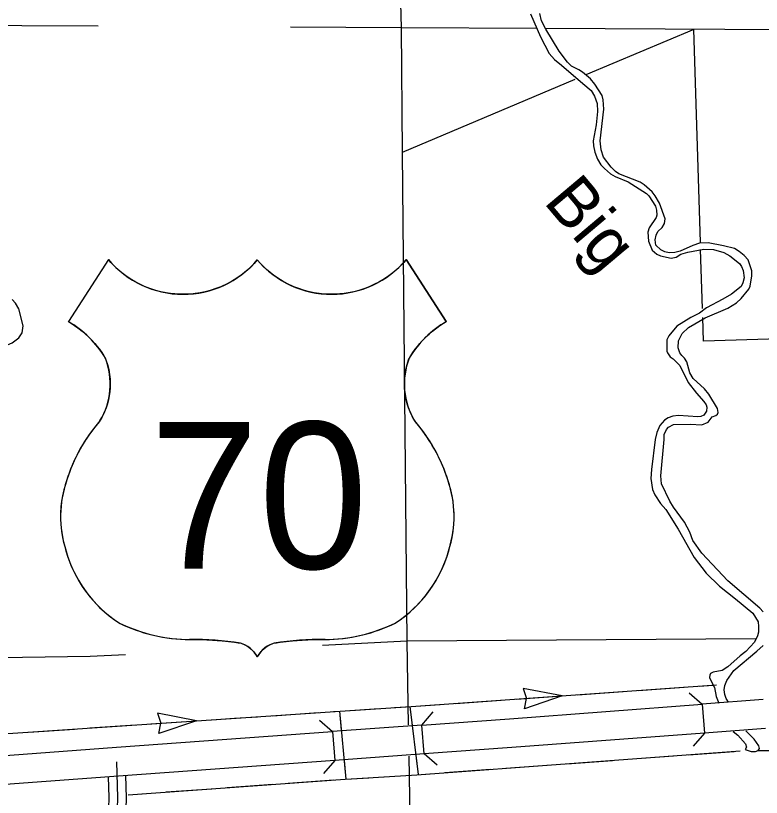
# Model space of a CAD drawing. Extents: x 1084508 to 1142749, y 1057638 to 1093403.
# Drawn here: x 1090132 to 1092155, y 1068310 to 1070432 of the extents above; entities that cross this region are included whole.
import ezdxf

# ---------------------------------------------------------------- set-up
doc = ezdxf.new("R2010")
doc.units = 0
for name, color, linetype in [('Level 15', 7, 'Continuous'), ('Level 22', 7, 'Continuous'), ('Level 32', 7, 'Continuous'), ('Level 35', 7, 'Continuous'), ('Level 37', 7, 'Continuous'), ('Level 43', 7, 'Continuous'), ('Level 45', 7, 'Continuous'), ('Level 5', 7, 'Continuous'), ('Level 7', 7, 'Continuous')]:
    doc.layers.add(name, color=color, linetype=linetype)

msp = doc.modelspace()

# ---------------------------------------------------------------- linework, layer by layer
at = {"layer": 'Level 15'}
for p, q in [((1091995.1, 1068563.2), (1092001.1, 1068485)), ((1091240.6, 1068428.2), (1091234.7, 1068506.5)), ((1090992.2, 1068488.9), (1090998.2, 1068410.7)), ((1091240.6, 1068428.2), (1091240.6, 1068428.2))]:
    msp.add_line(p, q, dxfattribs=at)
for points in [[(1092160.4, 1068575.7), (1091995.1, 1068563.2)], [(1091234.7, 1068506.5), (1091472.4, 1068523.7), (1091995.1, 1068563.2)], [(1091234.7, 1068506.5), (1090992.2, 1068488.9)], [(1089681.7, 1068392.8), (1090405.7, 1068446.3), (1090992.2, 1068488.9)], [(1092001.1, 1068485), (1091478.2, 1068445.5), (1091240.6, 1068428.2)], [(1092166.4, 1068497.5), (1092001.1, 1068485)], [(1091240.6, 1068428.2), (1090998.2, 1068410.7)], [(1090998.2, 1068410.7), (1090411.4, 1068368.1), (1089687.4, 1068314.5)]]:
    msp.add_lwpolyline(points, dxfattribs=at)
at = {"layer": 'Level 22'}
for p, q in [((1090384.1, 1069769.5), (1090275.4, 1069601.5)), ((1091191.9, 1069769.5), (1091300.6, 1069601.5))]:
    msp.add_line(p, q, dxfattribs=at)
for points in [[(1090788, 1069768.6), (1090779.7, 1069759.4), (1090771.9, 1069751.3), (1090762.9, 1069742.9), (1090753.2, 1069734.6), (1090743.8, 1069727.3), (1090732.5, 1069719.4), (1090720.3, 1069711.8), (1090706.5, 1069704.2), (1090688.9, 1069696), (1090675.4, 1069690.8), (1090660.2, 1069685.8), (1090646.2, 1069682.2), (1090633.3, 1069679.5), (1090619.8, 1069677.5), (1090607.3, 1069676.2), (1090590.2, 1069675.4), (1090576.3, 1069675.5), (1090564.3, 1069676.3), (1090552.8, 1069677.5), (1090541.1, 1069679.3), (1090526.4, 1069682.2), (1090512.9, 1069685.8), (1090496.4, 1069691.2), (1090482.4, 1069696.7), (1090469.7, 1069702.5), (1090458, 1069708.6), (1090447.3, 1069714.9), (1090435.2, 1069722.8), (1090424.2, 1069730.9), (1090414.7, 1069738.6), (1090406.7, 1069745.8), (1090398.6, 1069753.7), (1090390.6, 1069762.1), (1090384.1, 1069769.5), (1090275.4, 1069601.5), (1090283.2, 1069596.9), (1090292.4, 1069590.8), (1090301.2, 1069584.6), (1090312.8, 1069575.5), (1090322.2, 1069567.5), (1090330.4, 1069559.8), (1090338.8, 1069551.2), (1090347.5, 1069541.6), (1090353.6, 1069534.2), (1090359.7, 1069526.3), (1090365.9, 1069517.7), (1090371.9, 1069508.6), (1090377.5, 1069497.9), (1090381.7, 1069484.8), (1090384.9, 1069471.8), (1090387.3, 1069458), (1090388.6, 1069445.1), (1090389.1, 1069432.6), (1090388.7, 1069421), (1090388, 1069411.6), (1090386.4, 1069400.2), (1090384.3, 1069389.4), (1090381.3, 1069377.8), (1090378, 1069367.6), (1090373.6, 1069356.1), (1090366.5, 1069341.3), (1090359.2, 1069329.7), (1090350.5, 1069319.2), (1090339.9, 1069305.5), (1090331.2, 1069293.5), (1090323.2, 1069281.6), (1090315.8, 1069269.8), (1090309.6, 1069259.3), (1090304.1, 1069249.4), (1090298, 1069237.7), (1090291.4, 1069224), (1090285.5, 1069210.6), (1090281.5, 1069200.6), (1090276.7, 1069187.8), (1090271.4, 1069172.2), (1090267.2, 1069159.2), (1090263.2, 1069144.9), (1090259.6, 1069128.4), (1090257.1, 1069113.8), (1090255.4, 1069098.5), (1090254.4, 1069081.8), (1090254.3, 1069066.1), (1090255, 1069050.7), (1090256.9, 1069032.6), (1090259.7, 1069015.6), (1090262.5, 1069002.6), (1090265.5, 1068991.3), (1090269.2, 1068978.5), (1090274.2, 1068962.5), (1090281.4, 1068943.2), (1090287.5, 1068928.9), (1090294.7, 1068914.3), (1090302.6, 1068899.9), (1090312.8, 1068883.4), (1090323.4, 1068868.2), (1090333.6, 1068855), (1090345.2, 1068841.5), (1090360.3, 1068825.9), (1090373, 1068814.1), (1090386.1, 1068803.1)], [(1091189.9, 1068803.1), (1091203, 1068814.1), (1091215.7, 1068825.9), (1091230.8, 1068841.5), (1091242.4, 1068855), (1091252.6, 1068868.2), (1091263.2, 1068883.4), (1091273.4, 1068899.9), (1091281.3, 1068914.3), (1091288.5, 1068928.9), (1091294.6, 1068943.2), (1091301.8, 1068962.5), (1091306.8, 1068978.5), (1091310.5, 1068991.3), (1091313.5, 1069002.6), (1091316.3, 1069015.6), (1091319.1, 1069032.6), (1091321, 1069050.7), (1091321.7, 1069066.1), (1091321.6, 1069081.8), (1091320.6, 1069098.5), (1091318.9, 1069113.8), (1091316.4, 1069128.4), (1091312.8, 1069144.9), (1091308.8, 1069159.2), (1091304.6, 1069172.2), (1091299.3, 1069187.8), (1091294.5, 1069200.6), (1091290.5, 1069210.6), (1091284.6, 1069224), (1091278, 1069237.7), (1091271.9, 1069249.4), (1091266.4, 1069259.3), (1091260.2, 1069269.8), (1091252.8, 1069281.6), (1091244.8, 1069293.5), (1091236.1, 1069305.5), (1091225.5, 1069319.2), (1091216.8, 1069329.7), (1091209.5, 1069341.3), (1091202.4, 1069356.1), (1091198, 1069367.6), (1091194.7, 1069377.8), (1091191.7, 1069389.4), (1091189.6, 1069400.2), (1091188, 1069411.6), (1091187.2, 1069421), (1091186.9, 1069432.6), (1091187.4, 1069445.1), (1091188.7, 1069458), (1091191.1, 1069471.8), (1091194.3, 1069484.8), (1091198.5, 1069497.9), (1091204.1, 1069508.6), (1091210.1, 1069517.7), (1091216.3, 1069526.3), (1091222.4, 1069534.2), (1091228.5, 1069541.6), (1091237.2, 1069551.2), (1091245.6, 1069559.8), (1091253.8, 1069567.5), (1091263.2, 1069575.5), (1091274.8, 1069584.6), (1091283.6, 1069590.8), (1091292.8, 1069596.9), (1091300.6, 1069601.5), (1091191.9, 1069769.5), (1091185.4, 1069762.1), (1091177.4, 1069753.7), (1091169.3, 1069745.8), (1091161.2, 1069738.6), (1091151.7, 1069730.9), (1091140.8, 1069722.8), (1091128.7, 1069714.9), (1091118, 1069708.6), (1091106.3, 1069702.5), (1091093.6, 1069696.7), (1091079.6, 1069691.2), (1091063.1, 1069685.8), (1091049.6, 1069682.2), (1091034.9, 1069679.3), (1091023.2, 1069677.5), (1091011.7, 1069676.3), (1090999.7, 1069675.5), (1090985.8, 1069675.4), (1090968.7, 1069676.2), (1090956.2, 1069677.5), (1090942.6, 1069679.5), (1090929.8, 1069682.2), (1090915.8, 1069685.8), (1090900.6, 1069690.8), (1090887.1, 1069696), (1090869.5, 1069704.2), (1090855.7, 1069711.8), (1090843.5, 1069719.4), (1090832.2, 1069727.3), (1090822.8, 1069734.6), (1090813.1, 1069742.9), (1090804.1, 1069751.3), (1090796.3, 1069759.4), (1090788, 1069768.6)], [(1090386.1, 1068803.1), (1090399.8, 1068792.8), (1090416.1, 1068782.1), (1090436.7, 1068772.9), (1090460.7, 1068763.7), (1090480.4, 1068757.3), (1090498.1, 1068752.4), (1090518, 1068747.8), (1090536.8, 1068744.4), (1090557, 1068741.6), (1090582.4, 1068739.4), (1090601.8, 1068738.7), (1090618.4, 1068738.8), (1090634.6, 1068738.6), (1090650.8, 1068738.1), (1090666.1, 1068737.4), (1090679.5, 1068736.4), (1090692.7, 1068735.3), (1090709.6, 1068733.6), (1090726.1, 1068731.5), (1090736, 1068730.2), (1090744.2, 1068728.6), (1090754.1, 1068724.4), (1090759.7, 1068721.3), (1090764.7, 1068718.1), (1090771.5, 1068712.6), (1090777.9, 1068706), (1090783.2, 1068699.2), (1090788, 1068691.4)], [(1090788, 1068691.4), (1090792.8, 1068699.2), (1090798.1, 1068706), (1090804.5, 1068712.6), (1090811.3, 1068718.1), (1090816.3, 1068721.3), (1090821.9, 1068724.4), (1090831.8, 1068728.6), (1090840, 1068730.2), (1090849.9, 1068731.5), (1090866.4, 1068733.6), (1090883.3, 1068735.3), (1090896.5, 1068736.4), (1090909.9, 1068737.4), (1090925.2, 1068738.1), (1090941.4, 1068738.6), (1090957.6, 1068738.8), (1090974.2, 1068738.7), (1090993.6, 1068739.4), (1091019, 1068741.6), (1091039.2, 1068744.4), (1091058, 1068747.8), (1091077.9, 1068752.4), (1091095.6, 1068757.3), (1091115.3, 1068763.7), (1091139.3, 1068772.9), (1091159.9, 1068782.1), (1091176.2, 1068792.8), (1091189.9, 1068803.1)]]:
    msp.add_lwpolyline(points, dxfattribs=at)
for centre, radius, start, end in [((1090586.4, 1069939.8), 264.4, 220.075, 319.6701), ((1090989.6, 1069939.8), 264.4, 220.3299, 319.925), ((1090133.4, 1069357.6), 282.3, 30.7809, 59.9883), ((1091442.6, 1069357.6), 282.3, 120.0117, 149.2191), ((1090195.5, 1069432), 193.5, 328.8105, 21.2108), ((1091380.4, 1069432), 193.5, 158.7892, 211.1895), ((1090701.6, 1069035.4), 451.5, 138.9565, 162.6913), ((1090874.4, 1069035.4), 451.5, 17.3087, 41.0435), ((1090552.6, 1069072.3), 298.3, 160.9576, 197.3819), ((1091023.4, 1069072.3), 298.3, 342.6181, 19.0424), ((1090601.1, 1069073.2), 345.2, 195.1074, 237.1312), ((1090974.9, 1069073.2), 345.2, 302.8688, 344.8926), ((1090607.5, 1069181.9), 443.2, 244.0771, 269.5779), ((1090968.4, 1069181.9), 443.2, 270.4221, 295.9229), ((1090617.8, 1067926.9), 811.9, 81.1942, 90.9539), ((1090958.2, 1067926.9), 811.9, 89.0461, 98.8058), ((1090719.3, 1068654.8), 77.8, 28.0342, 72.9864), ((1090856.7, 1068654.8), 77.8, 107.0136, 151.9658)]:
    msp.add_arc(centre, radius, start, end, dxfattribs=at)
at = {"layer": 'Level 32'}
for points in [[(1090280.1, 1067128.2), (1090273.5, 1067128.2), (1090265.5, 1067131.4), (1090255, 1067143.5), (1090247.6, 1067164.9), (1090177.7, 1067669.1), (1090168.1, 1067836.7), (1090173.2, 1067850.7), (1090177.1, 1067853.7), (1090358.2, 1067856.7), (1090377, 1067858.4), (1090389, 1067862), (1090395, 1067870.1), (1090397.1, 1067879.6), (1090409.4, 1068309.7), (1090407.2, 1068407.1)], [(1090383.4, 1068223.1), (1090385.8, 1068309.8), (1090384.6, 1068366.1)], [(1090430.4, 1068221.7), (1090432.9, 1068309.6), (1090431.6, 1068369.5)]]:
    msp.add_lwpolyline(points, dxfattribs=at)
at = {"layer": 'Level 35'}
for points in [[(1091529.3, 1070436.7), (1091556.4, 1070373.8), (1091580.1, 1070328.7), (1091594.4, 1070312.2), (1091613.4, 1070297.4), (1091671.4, 1070247.1)], [(1091939.8, 1069509.4), (1091934, 1069516.2), (1091929.4, 1069530.2), (1091931, 1069548.8), (1091940.4, 1069569.2), (1091957.8, 1069585.5), (1092003.3, 1069611.5), (1092064.8, 1069637.7), (1092088.2, 1069652.6), (1092100.9, 1069664.4), (1092121.4, 1069689.3), (1092125.3, 1069697.2), (1092129.4, 1069725.7), (1092129.6, 1069739.2), (1092119.2, 1069768.7), (1092109.1, 1069781), (1092095.6, 1069791.9), (1092082.5, 1069799.6), (1092052.8, 1069807.1), (1092010.9, 1069814.9), (1091987.7, 1069813.8), (1091969.4, 1069808.2), (1091934.8, 1069792.9), (1091920.5, 1069788.6), (1091905.2, 1069787.8), (1091893.5, 1069790.3), (1091882.7, 1069796.2), (1091869.4, 1069808.3), (1091867.7, 1069823.4), (1091869.8, 1069836.3), (1091874.8, 1069845.6), (1091886.4, 1069857), (1091892.6, 1069867.6), (1091894.4, 1069880.2), (1091878.9, 1069922.8), (1091867.6, 1069942.2), (1091859.1, 1069953.6), (1091837.5, 1069972.1), (1091826.3, 1069979.6), (1091769.2, 1070001.9), (1091759.3, 1070008.8), (1091747.6, 1070020.1), (1091727.6, 1070047.7), (1091720.4, 1070067.3), (1091717.8, 1070091.4), (1091728.1, 1070177.9), (1091726.4, 1070203), (1091723.8, 1070215.2), (1091704, 1070245.6), (1091692.3, 1070259.7), (1091670.1, 1070277.9), (1091660.5, 1070284.8), (1091640.7, 1070294.8), (1091629.1, 1070305.4), (1091606.5, 1070334.9), (1091570.5, 1070394.4), (1091559.4, 1070417.6), (1091554.1, 1070436.9)], [(1091671.4, 1070247.1), (1091693.9, 1070228.3), (1091703.2, 1070212.6), (1091709.8, 1070193), (1091711.1, 1070171.7), (1091707, 1070135.1), (1091699.3, 1070092), (1091700, 1070077.9), (1091703.4, 1070060.7), (1091710.9, 1070042.4), (1091719.8, 1070026.7), (1091729.6, 1070016.9), (1091746.3, 1070002.1), (1091759.1, 1069995.3), (1091794.3, 1069980.4), (1091843.6, 1069949), (1091850.4, 1069942.6), (1091867.9, 1069914.3), (1091871.1, 1069903.4), (1091872.1, 1069890.5), (1091870.2, 1069883.5), (1091851.3, 1069856.2), (1091847.6, 1069844.1), (1091849, 1069819.6), (1091859.5, 1069795.4), (1091872.1, 1069784.2), (1091881.6, 1069780.1), (1091910.3, 1069773.8), (1091924, 1069776.5), (1091937.3, 1069784.2), (1091955.6, 1069789.8), (1091999.8, 1069797.5), (1092025.5, 1069797.1), (1092053.7, 1069788.6), (1092070, 1069779.4), (1092096.3, 1069758.6), (1092101.9, 1069750.9), (1092105.7, 1069739.7), (1092108.6, 1069719.7), (1092105.5, 1069706.3), (1092100.5, 1069696.8), (1092074.2, 1069675.8), (1092050.9, 1069661.8), (1092006.2, 1069639), (1091987.2, 1069624.2), (1091964.4, 1069612.7), (1091926, 1069588.8), (1091904, 1069562.7), (1091899, 1069551.5), (1091898.7, 1069521.3), (1091900.4, 1069516.3), (1091908, 1069505.6), (1091916.6, 1069500.5), (1091934.4, 1069482.2), (1091956.6, 1069435.8), (1091979.5, 1069407), (1091999.6, 1069385), (1092005.5, 1069375.4), (1092007.3, 1069369.2), (1092007, 1069358.2), (1091999.2, 1069347.9), (1091991.5, 1069344.2), (1091982.8, 1069343.3)], [(1092160.2, 1068813.6), (1092151.4, 1068823.7), (1092064.7, 1068898.2), (1091993.7, 1068972.6), (1091969.7, 1069007.3), (1091961.5, 1069030.3), (1091946.5, 1069057.2), (1091917, 1069098), (1091906.8, 1069114.1), (1091884.9, 1069160.8), (1091882.9, 1069183.1), (1091892, 1069281.8), (1091892.2, 1069295), (1091897.7, 1069309), (1091903.1, 1069315.2), (1091917, 1069322.5), (1091962.7, 1069323.1), (1091993.8, 1069321.6), (1092010.8, 1069328.1), (1092021.6, 1069342.6), (1092032.2, 1069346.4), (1092036.4, 1069350.4), (1092037.9, 1069355.1), (1092036.3, 1069365.4), (1092012.7, 1069404.9), (1092001.3, 1069418.7), (1091970, 1069447.2), (1091961.1, 1069462.7), (1091953.2, 1069492.6), (1091946.9, 1069502.4), (1091939.8, 1069509.4)], [(1091982.8, 1069343.3), (1091930.6, 1069346.3), (1091915, 1069344.5), (1091902.3, 1069340.3), (1091893.1, 1069333.7), (1091880.4, 1069319.1), (1091872.3, 1069300), (1091867.5, 1069281.9), (1091857, 1069200.5), (1091855.9, 1069175.9), (1091860.3, 1069145.9), (1091866.4, 1069131.6), (1091882.2, 1069107.6), (1091896.2, 1069091.1), (1091929.9, 1069038.1), (1091972.8, 1068960.9), (1092005.5, 1068918.9), (1092042.3, 1068883.6), (1092085.7, 1068849.5), (1092132.7, 1068810.5), (1092146.4, 1068786.7), (1092148, 1068773.9), (1092147.6, 1068758.5), (1092145.1, 1068748.6), (1092136.5, 1068732), (1092113.2, 1068706.1), (1092097.6, 1068694.6), (1092064.4, 1068664.3), (1092049.4, 1068654.6), (1092024.8, 1068650.4), (1092017.7, 1068646.7), (1092015.3, 1068642.2), (1092014.6, 1068635.6), (1092020.7, 1068621.9), (1092028.6, 1068609), (1092033.1, 1068584.3), (1092040.2, 1068566.1)], [(1092065.3, 1068570.5), (1092066.7, 1068568.4), (1092060, 1068578.3), (1092056.5, 1068589.8), (1092054.8, 1068602), (1092056.3, 1068614), (1092061.8, 1068628), (1092080.7, 1068655), (1092143, 1068707.1), (1092160, 1068722.1)], [(1092079.3, 1068489), (1092092, 1068478.9), (1092112.2, 1068455.4), (1092115, 1068446.3), (1092111.1, 1068440.2), (1092128.2, 1068435.1), (1092139.5, 1068434.5), (1092147.2, 1068437.3), (1092150.5, 1068442.8), (1092148.7, 1068450.3), (1092135.9, 1068468.7), (1092113.2, 1068491)], [(1092147.2, 1068437.3), (1092202.5, 1068437.4), (1092219, 1068442.3), (1092230.5, 1068445.6), (1092245.4, 1068444.8), (1092270.2, 1068438.2), (1092281, 1068433.7), (1092312.2, 1068410.2), (1092318.1, 1068402.8), (1092326.1, 1068385.5), (1092329.3, 1068346.6), (1092328.7, 1068305.4)]]:
    msp.add_lwpolyline(points, dxfattribs=at)
at = {"layer": 'Level 37'}
for points in [[(1091959.4, 1068593.9), (1091995.1, 1068563.2)], [(1091234.7, 1068506.5), (1091265.3, 1068542.2)], [(1090956.5, 1068519.6), (1090992.2, 1068488.9)], [(1092001.1, 1068485), (1091970.4, 1068449.3)], [(1091276.3, 1068397.6), (1091240.6, 1068428.2)], [(1090998.2, 1068410.7), (1090967.5, 1068374.9)]]:
    msp.add_lwpolyline(points, dxfattribs=at)
at = {"layer": 'Level 43'}
for p, q in [((1091614.9, 1068585.7), (1091509.2, 1068606.2)), ((1091509.2, 1068606.2), (1091518.5, 1068579.1)), ((1091614.9, 1068585.7), (1091513.1, 1068550.6)), ((1091513.1, 1068550.6), (1091518.6, 1068578.8)), ((1090622.9, 1068518.2), (1090517.2, 1068539)), ((1090517.2, 1068539), (1090526.4, 1068511.9)), ((1090622.9, 1068518.2), (1090520.9, 1068483.4)), ((1090520.9, 1068483.4), (1090526.5, 1068511.5))]:
    msp.add_line(p, q, dxfattribs=at)
for points in [[(1089734.1, 1068458.3), (1091012.5, 1068544.5), (1091205.3, 1068556.8), (1092034, 1068615.4)], [(1091986.9, 1068612.1), (1092025.1, 1068614.8)], [(1091656.3, 1068588.7), (1091718.3, 1068593.1)], [(1091718.3, 1068593.1), (1091780.3, 1068597.4)], [(1091821.6, 1068600.4), (1091945.6, 1068609.1)], [(1091325.6, 1068565.3), (1091449.6, 1068574.1)], [(1091491, 1068577), (1091614.9, 1068585.7)], [(1090994.9, 1068543.3), (1091012.5, 1068544.5), (1091119, 1068551.3)], [(1091160.3, 1068553.9), (1091205.3, 1068556.8), (1091284.3, 1068562.4)], [(1091202, 1068556.6), (1091224.4, 1068372.2)], [(1091202, 1068556.6), (1091208.1, 1068506.3)], [(1090726.2, 1068525.2), (1090788.2, 1068529.4)], [(1090829.6, 1068532.1), (1090953.6, 1068540.5)], [(1091010.6, 1068544.4), (1091028.2, 1068360.1)], [(1091010.6, 1068544.4), (1091015.6, 1068492.7)], [(1090333.5, 1068498.7), (1090457.5, 1068507.1)], [(1090498.9, 1068509.8), (1090622.9, 1068518.2)], [(1090664.2, 1068521), (1090726.2, 1068525.2)], [(1090168.1, 1068487.5), (1090292.2, 1068495.9)], [(1091028.2, 1068360.1), (1091221, 1068372), (1092098.3, 1068436.3)], [(1091218, 1068425), (1091224.4, 1068372.2)], [(1091792.8, 1068413.9), (1091916.8, 1068423)], [(1091958.1, 1068426), (1092020.1, 1068430.6)], [(1092020.1, 1068430.6), (1092082.1, 1068435.1)], [(1091023.5, 1068410.2), (1091028.2, 1068360.1)], [(1091627.6, 1068401.8), (1091751.5, 1068410.9)], [(1091297, 1068377.6), (1091420.9, 1068386.6)], [(1091462.3, 1068389.7), (1091586.2, 1068398.8)], [(1090437.7, 1068317.7), (1091026.5, 1068360)], [(1090871.7, 1068348.9), (1090995.6, 1068357.8)], [(1091028.2, 1068360.1), (1091090.3, 1068363.9)], [(1091131.6, 1068366.5), (1091221, 1068372), (1091255.7, 1068374.5)], [(1090706.3, 1068337), (1090830.3, 1068345.9)], [(1090437.7, 1068317.7), (1090499.7, 1068322.2)], [(1090541, 1068325.1), (1090665, 1068334)]]:
    msp.add_lwpolyline(points, dxfattribs=at)
at = {"layer": 'Level 45'}
msp.add_lwpolyline([(1090084.2, 1069507.3), (1090090.2, 1069521.5), (1090097.9, 1069531.6), (1090103.8, 1069535.6), (1090123.2, 1069543.8), (1090141.2, 1069557.2), (1090150.3, 1069570.9), (1090152.9, 1069589.7), (1090141, 1069635.8), (1090132, 1069651.8), (1090123, 1069661.3)], dxfattribs=at)
at = {"layer": 'Level 5'}
for points in [[(1090356.6, 1070403), (1089734.8, 1070406.1)], [(1091546.6, 1070396.7), (1091178.2, 1070398.8), (1090878.3, 1070400.3)], [(1092381.9, 1070391.7), (1091569.2, 1070396.5)], [(1091181.4, 1070060.2), (1091194, 1068733.9), (1091197.6, 1068507.2)], [(1092140.7, 1068740.2), (1091194, 1068733.9), (1090964.5, 1068722.9)], [(1090430.5, 1068697.4), (1090334.2, 1068692.8), (1089660.9, 1068683.1)], [(1091199, 1068421.8), (1091214, 1067479)]]:
    msp.add_lwpolyline(points, dxfattribs=at)
at = {"layer": 'Level 7'}
for points in [[(1091171.1, 1070669), (1091178.2, 1070398.8), (1091181.4, 1070060.2)], [(1091971.8, 1070394.2), (1091679.4, 1070270.6)], [(1091990.1, 1069817), (1091971.8, 1070394.2)], [(1091649.4, 1070257.9), (1091181.4, 1070060.2)], [(1091995.8, 1069637), (1091990.7, 1069796.9)], [(1092698.3, 1069563.8), (1092410.6, 1069561), (1091998.6, 1069548.5), (1091996.6, 1069612.6)]]:
    msp.add_lwpolyline(points, dxfattribs=at)

# ---------------------------------------------------------------- texts
at = {"layer": 'Level 22'}
msp.add_text('70', height=397.75, dxfattribs=at).set_placement((1090496.1, 1068931.1))
at = {"layer": 'Level 35'}
msp.add_text('Big', height=132.58, rotation=310.1, dxfattribs=at).set_placement((1091562.1, 1069925.8))

doc.saveas('drawing.dxf')
